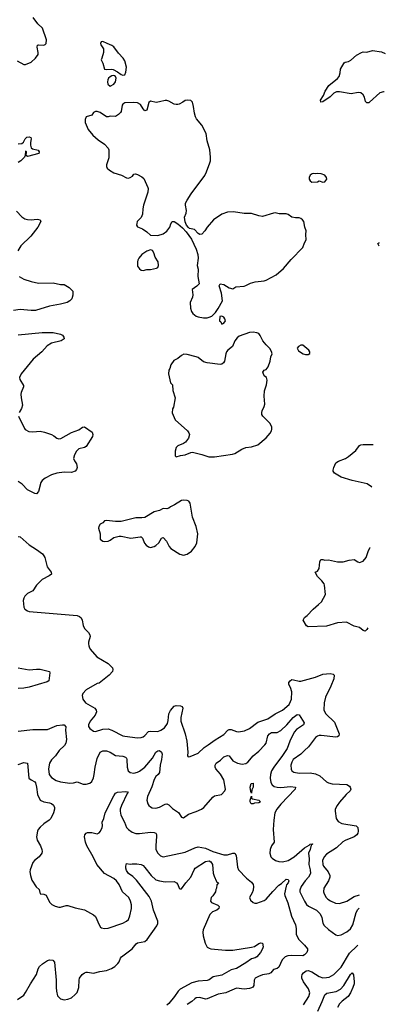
# Model space of a CAD drawing. Header units: inches. Extents: x 1682530 to 1839546, y 640742 to 791647.
# Tile 862 of 923: x 1834765 to 1838750, y 736106 to 746828. Entities that reach past the tile are written whole.
import ezdxf

# ---------------------------------------------------------------- set-up
doc = ezdxf.new("R2010")
doc.units = ezdxf.units.IN
doc.header["$MEASUREMENT"] = 0
doc.layers.add('B8733', color=7, linetype='Continuous')
doc.layers.add('B8734', color=7, linetype='Continuous')

msp = doc.modelspace()

# ---------------------------------------------------------------- linework, layer by layer
at = {"layer": 'B8733', "color": 5}
for points, elevation in [([(1835521, 740000), (1835533, 739973), (1835606, 739890), (1835730, 739818), (1835778, 739770), (1835782, 739750), (1835777, 739730), (1835742, 739690), (1835630, 739604), (1835610, 739598), (1835489, 739531), (1835453, 739490), (1835447, 739470), (1835454, 739430), (1835481, 739390), (1835585, 739330), (1835599, 739310), (1835602, 739290), (1835586, 739254), (1835535, 739190), (1835515, 739150), (1835516, 739130), (1835530, 739111), (1835570, 739082), (1835590, 739078), (1835670, 739101), (1835730, 739104), (1835770, 739090), (1835890, 739030), (1835910, 739024), (1836050, 739009), (1836090, 739011), (1836110, 739018), (1836130, 739033), (1836170, 739075), (1836190, 739082), (1836270, 739075), (1836305, 739090), (1836344, 739116), (1836377, 739163), (1836385, 739195), (1836392, 739270), (1836410, 739305), (1836450, 739354), (1836470, 739360), (1836517, 739357), (1836535, 739350), (1836544, 739330), (1836522, 739230), (1836521, 739190), (1836570, 739051), (1836588, 738972), (1836599, 738850), (1836594, 738810), (1836602, 738802), (1836625, 738805), (1836710, 738840), (1836777, 738903), (1836821, 738930), (1836895, 738985), (1836990, 739043), (1837034, 739090), (1837050, 739098), (1837070, 739097), (1837130, 739075), (1837150, 739073), (1837217, 739083), (1837270, 739108), (1837360, 739180), (1837470, 739216), (1837550, 739268), (1837631, 739310), (1837701, 739370), (1837718, 739402), (1837726, 739430), (1837733, 739510), (1837717, 739557), (1837698, 739590), (1837699, 739610), (1837712, 739630), (1837730, 739642), (1837750, 739641), (1837810, 739624), (1837830, 739623), (1837990, 739670), (1838070, 739700), (1838150, 739710), (1838182, 739702), (1838192, 739690), (1838190, 739650), (1838158, 739570), (1838100, 739450), (1838085, 739390), (1838080, 739310), (1838103, 739270), (1838197, 739177), (1838241, 739070), (1838247, 739050), (1838242, 739030), (1838230, 739018), (1838210, 739015), (1838050, 739033), (1838030, 739032), (1838010, 739025), (1837988, 739010), (1837912, 738910), (1837870, 738869), (1837829, 738831), (1837746, 738770), (1837730, 738744), (1837722, 738710), (1837725, 738665), (1837733, 738650), (1837753, 738633), (1837810, 738623), (1837930, 738626), (1837990, 738616), (1838035, 738595), (1838108, 738530), (1838130, 738517), (1838170, 738507), (1838330, 738500), (1838360, 738480), (1838368, 738470), (1838374, 738450), (1838367, 738430), (1838323, 738390), (1838250, 738306), (1838225, 738270), (1838205, 738230), (1838203, 738210), (1838213, 738130), (1838238, 738098), (1838276, 738076), (1838433, 738050), (1838450, 738030), (1838456, 737990), (1838452, 737970), (1838439, 737950), (1838410, 737930), (1838311, 737889), (1838286, 737874), (1838219, 737810), (1838110, 737740), (1838085, 737710), (1838067, 737670), (1838068, 737630), (1838078, 737610), (1838127, 737550), (1838146, 737510), (1838147, 737490), (1838130, 737450), (1838081, 737370), (1838077, 737330), (1838083, 737310), (1838104, 737270), (1838123, 737250), (1838151, 737231), (1838206, 737206), (1838250, 737204), (1838330, 737228), (1838410, 737278), (1838469, 737298)], 680), ([(1834750, 739770), (1834870, 739748), (1834950, 739757), (1834990, 739756), (1835091, 739731), (1835094, 739714), (1835084, 739630), (1835064, 739616), (1834870, 739560), (1834810, 739549), (1834750, 739546)], 660), ([(1834750, 739080), (1834910, 739100), (1835070, 739100), (1835170, 739143), (1835230, 739150), (1835250, 739148), (1835268, 739128), (1835263, 739090), (1835274, 738990), (1835267, 738950), (1835255, 738925), (1835197, 738870), (1835156, 738810), (1835110, 738769), (1835089, 738731), (1835078, 738670), (1835086, 738610), (1835110, 738576), (1835162, 738542), (1835210, 738528), (1835310, 738515), (1835350, 738518), (1835390, 738528), (1835456, 738504), (1835490, 738504), (1835530, 738515), (1835550, 738531), (1835570, 738571), (1835578, 738610), (1835586, 738690), (1835610, 738782), (1835644, 738850), (1835670, 738865), (1835710, 738867), (1835750, 738852), (1835810, 738816), (1835890, 738807), (1835917, 738797), (1835928, 738788), (1835934, 738770), (1835937, 738690), (1835947, 738650), (1835969, 738629), (1836010, 738623), (1836050, 738632), (1836070, 738643), (1836129, 738690), (1836213, 738787), (1836250, 738850), (1836270, 738866), (1836290, 738870), (1836310, 738850), (1836317, 738830), (1836312, 738770), (1836296, 738710), (1836288, 738630), (1836276, 738610), (1836250, 738587), (1836230, 738555), (1836205, 738475), (1836158, 738370), (1836152, 738330), (1836160, 738290), (1836172, 738272), (1836190, 738256), (1836210, 738246), (1836250, 738241), (1836290, 738252), (1836350, 738285), (1836370, 738288), (1836390, 738278), (1836430, 738237), (1836495, 738195), (1836530, 738143), (1836550, 738136), (1836604, 738176), (1836690, 738205), (1836748, 738232), (1836771, 738250), (1836870, 738362), (1836890, 738375), (1836965, 738390), (1837001, 738430), (1837007, 738450), (1836991, 738550), (1836953, 738613), (1836903, 738670), (1836896, 738690), (1836896, 738710), (1836908, 738732), (1836954, 738766), (1836990, 738800), (1837030, 738815), (1837050, 738810), (1837090, 738758), (1837139, 738730), (1837190, 738720), (1837230, 738727), (1837250, 738741), (1837310, 738810), (1837370, 738861), (1837436, 738930), (1837452, 738950), (1837470, 739030), (1837487, 739053), (1837510, 739064), (1837570, 739067), (1837610, 739086), (1837678, 739150), (1837747, 739230), (1837790, 739260), (1837810, 739258), (1837864, 739170), (1837857, 739150), (1837782, 739098), (1837757, 739070), (1837708, 738970), (1837680, 738890), (1837630, 738816), (1837534, 738690), (1837510, 738650), (1837497, 738610), (1837495, 738570), (1837503, 738523), (1837517, 738497), (1837539, 738479), (1837570, 738470), (1837610, 738466), (1837717, 738477), (1837771, 738470), (1837767, 738450), (1837610, 738286), (1837568, 738230), (1837546, 738190), (1837534, 738110), (1837527, 738010), (1837537, 737870), (1837511, 737830), (1837494, 737790), (1837491, 737750), (1837503, 737710), (1837516, 737696), (1837553, 737673), (1837590, 737660), (1837630, 737658), (1837690, 737671), (1837758, 737710), (1837870, 737810), (1837921, 737839), (1837930, 737851), (1837955, 737855), (1837958, 737850), (1837941, 737839), (1837930, 737790), (1837914, 737750), (1837922, 737690), (1837917, 737630), (1837931, 737569), (1837933, 737530), (1837912, 737490), (1837876, 737450), (1837832, 737390), (1837820, 737350), (1837819, 737330), (1837869, 737229), (1837892, 737192), (1837913, 737173), (1837999, 737130), (1838040, 737090), (1838058, 737050), (1838068, 736990), (1838083, 736963), (1838130, 736920), (1838210, 736864), (1838230, 736856), (1838270, 736861), (1838330, 736895), (1838372, 736928), (1838397, 736970), (1838434, 737106), (1838450, 737139), (1838464, 737151)], 660), ([(1834750, 738719), (1834810, 738738), (1834830, 738737), (1834851, 738730), (1834866, 738570), (1834889, 738550), (1834930, 738530), (1834938, 738518), (1834949, 738470), (1834960, 738390), (1834989, 738330), (1835030, 738309), (1835090, 738301), (1835112, 738292), (1835134, 738274), (1835143, 738250), (1835143, 738230), (1835135, 738190), (1835105, 738130), (1835088, 738110), (1835028, 738070), (1834990, 738035), (1834966, 738010), (1834958, 737990), (1834950, 737930), (1834954, 737894), (1834992, 737830), (1835008, 737790), (1835010, 737770), (1835006, 737750), (1834978, 737710), (1834928, 737670), (1834910, 737650), (1834879, 737570), (1834876, 737550), (1834883, 737510), (1834898, 737458), (1834946, 737386), (1834976, 737356), (1834990, 737308), (1835030, 737305), (1835054, 737294), (1835090, 737219), (1835114, 737194), (1835150, 737176), (1835190, 737164), (1835210, 737162), (1835270, 737183), (1835290, 737182), (1835370, 737156), (1835470, 737136), (1835570, 737079), (1835590, 737061), (1835630, 736970), (1835646, 736946), (1835658, 736938), (1835690, 736930), (1835730, 736936), (1835890, 736990), (1835930, 737010), (1835950, 737030), (1835966, 737070), (1835983, 737150), (1835984, 737190), (1835973, 737230), (1835954, 737270), (1835885, 737330), (1835850, 737410), (1835820, 737450), (1835790, 737474), (1835689, 737530), (1835607, 737630), (1835567, 737710), (1835498, 737830), (1835484, 737870), (1835472, 737930), (1835475, 737950), (1835490, 737968), (1835505, 737975), (1835550, 737978), (1835610, 737964), (1835630, 737973), (1835645, 737990), (1835663, 738030), (1835667, 738050), (1835665, 738090), (1835682, 738130), (1835695, 738190), (1835790, 738376), (1835810, 738404), (1835830, 738416), (1835923, 738423), (1835939, 738419), (1835947, 738410), (1835937, 738403), (1835874, 738270), (1835861, 738230), (1835859, 738210), (1835867, 738167), (1835906, 738090), (1835929, 738030), (1835950, 738010), (1835990, 737981), (1836030, 737967), (1836070, 737965), (1836190, 737981), (1836230, 737978), (1836248, 737970), (1836256, 737956), (1836258, 737938), (1836248, 737830), (1836250, 737790), (1836270, 737751), (1836301, 737721), (1836330, 737713), (1836570, 737762), (1836673, 737810), (1836710, 737819), (1836750, 737815), (1836790, 737805), (1836870, 737770), (1836990, 737734), (1837030, 737733), (1837090, 737753), (1837110, 737753), (1837126, 737726), (1837139, 737599), (1837150, 737570), (1837239, 737479), (1837290, 737436), (1837309, 737410), (1837313, 737387), (1837309, 737350), (1837299, 737321), (1837271, 737270), (1837280, 737240), (1837310, 737215), (1837328, 737208), (1837350, 737208), (1837430, 737236), (1837450, 737250), (1837524, 737336), (1837590, 737402), (1837619, 737421), (1837670, 737468), (1837690, 737466), (1837697, 737450), (1837692, 737430), (1837674, 737406), (1837669, 737391), (1837653, 737310), (1837655, 737290), (1837689, 737210), (1837726, 737066), (1837770, 736970), (1837778, 736930), (1837778, 736870), (1837785, 736850), (1837808, 736810), (1837868, 736750), (1837901, 736710), (1837903, 736690), (1837894, 736670), (1837870, 736644), (1837850, 736634), (1837730, 736639), (1837686, 736634), (1837658, 736622), (1837627, 736590), (1837590, 736512), (1837570, 736495), (1837530, 736483), (1837501, 736450), (1837482, 736438), (1837410, 736426), (1837367, 736410), (1837331, 736390), (1837319, 736370), (1837317, 736310), (1837306, 736294), (1837290, 736284), (1837270, 736277), (1837210, 736271), (1837130, 736282), (1837051, 736250), (1837011, 736229), (1836930, 736216), (1836810, 736167), (1836790, 736163), (1836730, 736180), (1836690, 736177), (1836673, 736167), (1836643, 736137), (1836590, 736105)], 640), ([(1834742, 736158), (1834810, 736207), (1834830, 736235), (1834883, 736330), (1834949, 736429), (1834968, 736492), (1834982, 736518), (1835012, 736548), (1835070, 736582), (1835090, 736589), (1835128, 736588), (1835143, 736563), (1835163, 736370), (1835161, 736290), (1835165, 736250), (1835179, 736199), (1835190, 736183), (1835210, 736165), (1835250, 736156), (1835290, 736162), (1835330, 736178), (1835370, 736211), (1835390, 736234), (1835408, 736290), (1835413, 736370), (1835418, 736390), (1835447, 736430), (1835470, 736448), (1835490, 736455), (1835505, 736455), (1835570, 736444), (1835637, 736463), (1835710, 736475), (1835765, 736495), (1835801, 736519), (1835835, 736550), (1835848, 736570), (1835864, 736610), (1835876, 736624), (1835991, 736710), (1836036, 736764), (1836050, 736774), (1836129, 736790), (1836156, 736810), (1836260, 736960), (1836270, 736986), (1836270, 737010), (1836223, 737130), (1836200, 737230), (1836178, 737278), (1836039, 737459), (1835998, 737498), (1835950, 737531), (1835930, 737564), (1835922, 737590), (1835921, 737610), (1835930, 737638), (1835970, 737631), (1835990, 737636), (1836043, 737637), (1836090, 737628), (1836110, 737617), (1836130, 737597), (1836198, 737510), (1836250, 737462), (1836289, 737449), (1836350, 737438), (1836450, 737444), (1836475, 737430), (1836488, 737410), (1836502, 737370), (1836510, 737364), (1836530, 737364), (1836576, 737430), (1836632, 737490), (1836665, 737570), (1836678, 737590), (1836790, 737661), (1836830, 737669), (1836850, 737658), (1836866, 737630), (1836875, 737535), (1836883, 737503), (1836910, 737442), (1836915, 737435), (1836931, 737430), (1836913, 737407), (1836911, 737370), (1836904, 737356), (1836898, 737330), (1836870, 737288), (1836851, 737269), (1836844, 737230), (1836854, 737214), (1836926, 737186), (1836938, 737170), (1836936, 737150), (1836914, 737130), (1836868, 737112), (1836836, 737084), (1836765, 736915), (1836760, 736890), (1836765, 736850), (1836787, 736770), (1836801, 736741), (1836810, 736728), (1836830, 736716), (1836850, 736710), (1837010, 736696), (1837090, 736694), (1837293, 736727), (1837323, 736737), (1837370, 736768), (1837395, 736775), (1837410, 736770), (1837419, 736730), (1837413, 736710), (1837388, 736670), (1837350, 736623), (1837330, 736612), (1837290, 736601), (1837230, 736556), (1837130, 736495), (1837070, 736480), (1836970, 736424), (1836875, 736405), (1836830, 736373), (1836810, 736364), (1836710, 736359), (1836640, 736340), (1836514, 736270), (1836491, 736249), (1836454, 736190), (1836390, 736116), (1836370, 736098)], 620), ([(1837859, 736101), (1837918, 736190), (1837926, 736230), (1837913, 736273), (1837858, 736350), (1837840, 736390), (1837840, 736410), (1837845, 736430), (1837858, 736450), (1837889, 736471), (1837910, 736473), (1837950, 736460), (1838030, 736407), (1838070, 736395), (1838110, 736397), (1838137, 736403), (1838190, 736430), (1838270, 736509), (1838359, 736661), (1838440, 736740), (1838450, 736748)], 640), ([(1838014, 736030), (1838063, 736137), (1838090, 736210), (1838113, 736227), (1838215, 736245), (1838263, 736270), (1838299, 736310), (1838370, 736430), (1838390, 736447), (1838405, 736425), (1838412, 736352), (1838411, 736330), (1838397, 736290), (1838370, 736230), (1838346, 736190), (1838279, 736141), (1838250, 736110), (1838229, 736070)], 620)]:
    msp.add_lwpolyline(points, dxfattribs=dict(at, elevation=elevation))
at = {"layer": 'B8733', "color": 5, "elevation": 640}
for points in [[(1837290, 738406), (1837283, 738423), (1837278, 738470), (1837289, 738510), (1837310, 738514), (1837311, 738470), (1837297, 738443)], [(1837288, 738288), (1837278, 738310), (1837278, 738330), (1837290, 738374), (1837292, 738352), (1837304, 738344), (1837371, 738330), (1837391, 738310), (1837370, 738301), (1837324, 738296), (1837310, 738289)]]:
    msp.add_lwpolyline(points, close=True, dxfattribs=at)
at = {"layer": 'B8734', "color": 5}
for points, elevation in [([(1834739, 746379), (1834810, 746340), (1834830, 746339), (1834890, 746366), (1834936, 746410), (1834968, 746450), (1834968, 746472), (1834955, 746530), (1834961, 746550), (1834970, 746554), (1835030, 746550), (1835043, 746557), (1835055, 746570), (1835059, 746610), (1835015, 746735), (1834963, 746783), (1834911, 746851)], 720), ([(1838737, 746041), (1838730, 746041), (1838690, 746030), (1838578, 745930), (1838570, 745924), (1838550, 745921), (1838536, 745936), (1838524, 745984), (1838509, 746010), (1838484, 746030), (1838456, 746036), (1838378, 746022), (1838250, 746044), (1838219, 746041), (1838190, 746029), (1838150, 745987), (1838070, 745934), (1838049, 745929), (1838045, 745950), (1838078, 746002), (1838095, 746050), (1838135, 746110), (1838230, 746186), (1838246, 746210), (1838258, 746250), (1838263, 746290), (1838302, 746358), (1838314, 746366), (1838350, 746374), (1838374, 746386), (1838437, 746443), (1838490, 746471), (1838510, 746478), (1838550, 746475), (1838610, 746494), (1838710, 746477), (1838750, 746459)], 680), ([(1834750, 745476), (1834790, 745481), (1834806, 745494), (1834825, 745530), (1834844, 745550), (1834870, 745553), (1834886, 745546), (1834890, 745530), (1834882, 745490), (1834882, 745462), (1834891, 745431), (1834903, 745423), (1834967, 745407), (1834976, 745390), (1834975, 745370), (1834850, 745339), (1834834, 745350), (1834838, 745390), (1834830, 745398), (1834825, 745350), (1834816, 745330), (1834778, 745290), (1834750, 745272)], 680), ([(1834730, 744744), (1834790, 744680), (1834821, 744661), (1834850, 744652), (1834890, 744649), (1834955, 744655), (1834974, 744654), (1834988, 744648), (1834995, 744630), (1834962, 744570), (1834887, 744470), (1834776, 744364), (1834744, 744310)], 680), ([(1838685, 744363), (1838670, 744390), (1838681, 744399), (1838686, 744400)], 680), ([(1834760, 744030), (1834810, 744002), (1834890, 743977), (1834970, 743958), (1835130, 743962), (1835210, 743946), (1835250, 743943), (1835305, 743910), (1835344, 743870), (1835346, 743830), (1835334, 743790), (1835310, 743766), (1835283, 743750), (1835211, 743729), (1835090, 743710), (1834937, 743663), (1834890, 743661), (1834770, 743673), (1834697, 743663)], 680), ([(1834750, 743396), (1835010, 743422), (1835130, 743420), (1835210, 743404), (1835230, 743394), (1835247, 743370), (1835251, 743351), (1835218, 743330), (1835110, 743304), (1835065, 743275), (1835008, 743210), (1834912, 743130), (1834780, 742970), (1834764, 742930), (1834767, 742910), (1834805, 742845), (1834805, 742830), (1834782, 742770), (1834779, 742750), (1834780, 742710), (1834797, 742630), (1834785, 742595), (1834758, 742550)], 680), ([(1834752, 742510), (1834817, 742377), (1834826, 742366), (1834863, 742343), (1834910, 742339), (1834990, 742346), (1835037, 742337), (1835111, 742311), (1835137, 742297), (1835170, 742270), (1835190, 742264), (1835213, 742267), (1835330, 742333), (1835410, 742363), (1835450, 742391), (1835470, 742393), (1835556, 742336), (1835564, 742310), (1835558, 742290), (1835490, 742182), (1835470, 742171), (1835410, 742155), (1835386, 742130), (1835361, 742090), (1835353, 742050), (1835363, 742023), (1835384, 741990), (1835392, 741950), (1835385, 741930), (1835369, 741911), (1835330, 741898), (1835250, 741901), (1835171, 741890), (1835110, 741870), (1835044, 741836), (1835010, 741811), (1834995, 741790), (1834971, 741689), (1834950, 741665), (1834930, 741667), (1834852, 741710), (1834792, 741770), (1834750, 741798)], 680), ([(1838604, 741739), (1838601, 741741), (1838553, 741773), (1838390, 741811), (1838270, 741847), (1838198, 741890), (1838182, 741910), (1838183, 741923), (1838189, 741950), (1838210, 742002), (1838239, 742021), (1838315, 742050), (1838349, 742070), (1838430, 742135), (1838469, 742190), (1838482, 742198), (1838510, 742203), (1838618, 742202)], 680), ([(1834750, 741200), (1834770, 741196), (1834869, 741109), (1834950, 741058), (1835013, 741010), (1835030, 740990), (1835040, 740970), (1835064, 740870), (1835108, 740810), (1835110, 740790), (1835087, 740770), (1835009, 740731), (1834950, 740670), (1834909, 740610), (1834850, 740579), (1834820, 740550), (1834809, 740530), (1834803, 740503), (1834812, 740430), (1834820, 740410), (1834850, 740390), (1834870, 740384), (1835390, 740340), (1835417, 740330), (1835434, 740314), (1835445, 740290), (1835458, 740230), (1835470, 740199), (1835514, 740154), (1835530, 740130), (1835534, 740110), (1835516, 740050), (1835515, 740030), (1835517, 740010), (1835521, 740000)], 680), ([(1838559, 740207), (1838550, 740189), (1838530, 740169), (1838510, 740177), (1838470, 740209), (1838410, 740223), (1838326, 740266), (1838230, 740261), (1838110, 740222), (1837910, 740218), (1837890, 740227), (1837856, 740290), (1837870, 740317), (1837900, 740340), (1837964, 740410), (1838022, 740458), (1838053, 740490), (1838098, 740570), (1838089, 740669), (1838084, 740684), (1838058, 740718), (1838010, 740763), (1837986, 740810), (1838010, 740822), (1838029, 740851), (1838036, 740924), (1838049, 740950), (1838070, 740951), (1838090, 740944), (1838130, 740945), (1838230, 740925), (1838290, 740925), (1838356, 740944), (1838410, 740951), (1838450, 740925), (1838470, 740918), (1838509, 740931), (1838542, 740970), (1838563, 741037), (1838583, 741077), (1838585, 741079)], 680)]:
    msp.add_lwpolyline(points, dxfattribs=dict(at, elevation=elevation))
at = {"layer": 'B8734', "color": 5, "elevation": 720}
for points in [[(1835670, 746589), (1835652, 746588), (1835646, 746570), (1835650, 746554), (1835678, 746510), (1835678, 746470), (1835662, 746410), (1835652, 746390), (1835670, 746354), (1835691, 746291), (1835706, 746286), (1835769, 746289), (1835785, 746285), (1835830, 746262), (1835870, 746232), (1835890, 746224), (1835910, 746228), (1835923, 746257), (1835928, 746310), (1835910, 746379), (1835892, 746410), (1835843, 746463), (1835790, 746532), (1835770, 746546), (1835718, 746570)], [(1835790, 746221), (1835770, 746215), (1835750, 746205), (1835732, 746190), (1835725, 746175), (1835723, 746150), (1835727, 746127), (1835750, 746105), (1835793, 746127), (1835810, 746150), (1835817, 746190), (1835810, 746210), (1835798, 746218)], [(1836590, 745953), (1836570, 745949), (1836545, 745930), (1836505, 745910), (1836490, 745904), (1836470, 745904), (1836450, 745907), (1836390, 745941), (1836370, 745947), (1836350, 745949), (1836290, 745932), (1836253, 745927), (1836190, 745941), (1836173, 745927), (1836150, 745844), (1836130, 745836), (1836110, 745859), (1836083, 745903), (1836050, 745924), (1836010, 745928), (1835910, 745924), (1835891, 745909), (1835883, 745897), (1835870, 745829), (1835863, 745817), (1835843, 745797), (1835810, 745774), (1835750, 745779), (1835730, 745769), (1835710, 745769), (1835644, 745816), (1835610, 745830), (1835590, 745829), (1835570, 745816), (1835550, 745788), (1835490, 745769), (1835477, 745743), (1835478, 745710), (1835511, 745631), (1835564, 745570), (1835619, 745519), (1835690, 745473), (1835731, 745430), (1835738, 745410), (1835738, 745350), (1835735, 745325), (1835712, 745248), (1835710, 745230), (1835720, 745210), (1835743, 745190), (1835790, 745160), (1835874, 745134), (1835930, 745106), (1835950, 745104), (1835971, 745109), (1835996, 745124), (1836010, 745145), (1836026, 745150), (1836050, 745143), (1836098, 745118), (1836118, 745098), (1836162, 745002), (1836166, 744990), (1836163, 744950), (1836116, 744810), (1836107, 744767), (1836104, 744710), (1836090, 744675), (1836047, 744630), (1836041, 744610), (1836038, 744590), (1836050, 744572), (1836102, 744550), (1836150, 744518), (1836190, 744482), (1836270, 744478), (1836330, 744495), (1836370, 744527), (1836401, 744570), (1836414, 744606), (1836428, 744630), (1836450, 744631), (1836490, 744604), (1836541, 744561), (1836578, 744518), (1836637, 744437), (1836688, 744330), (1836708, 744270), (1836711, 744230), (1836699, 744150), (1836711, 744110), (1836708, 744030), (1836722, 743950), (1836695, 743925), (1836646, 743890), (1836651, 743831), (1836647, 743807), (1836625, 743750), (1836626, 743686), (1836639, 743650), (1836653, 743630), (1836690, 743600), (1836710, 743592), (1836770, 743582), (1836810, 743582), (1836830, 743587), (1836859, 743601), (1836900, 743640), (1836930, 743682), (1836974, 743766), (1836966, 743850), (1836939, 743930), (1836949, 743951), (1836990, 743945), (1837049, 743909), (1837090, 743898), (1837120, 743920), (1837210, 743928), (1837230, 743933), (1837282, 743958), (1837330, 743972), (1837430, 743986), (1837450, 743993), (1837560, 744050), (1837642, 744118), (1837725, 744215), (1837853, 744347), (1837870, 744398), (1837889, 744430), (1837883, 744490), (1837886, 744530), (1837873, 744570), (1837862, 744630), (1837849, 744650), (1837830, 744663), (1837810, 744670), (1837770, 744670), (1837730, 744677), (1837690, 744707), (1837670, 744713), (1837595, 744715), (1837550, 744724), (1837530, 744723), (1837410, 744686), (1837371, 744691), (1837290, 744716), (1837210, 744718), (1837094, 744734), (1837030, 744731), (1836970, 744710), (1836879, 744650), (1836807, 744570), (1836783, 744530), (1836750, 744493), (1836730, 744489), (1836710, 744499), (1836670, 744544), (1836616, 744556), (1836604, 744564), (1836582, 744590), (1836567, 744627), (1836563, 744677), (1836580, 744720), (1836584, 744750), (1836572, 744810), (1836574, 744830), (1836590, 744863), (1836635, 744930), (1836782, 745130), (1836802, 745170), (1836839, 745270), (1836844, 745290), (1836846, 745330), (1836836, 745410), (1836808, 745510), (1836798, 745590), (1836750, 745678), (1836692, 745750), (1836681, 745770), (1836670, 745810), (1836661, 745881), (1836648, 745930), (1836630, 745948)], [(1838010, 745154), (1837990, 745149), (1837970, 745154), (1837954, 745150), (1837930, 745135), (1837919, 745110), (1837921, 745090), (1837930, 745072), (1837950, 745058), (1838010, 745062), (1838030, 745072), (1838070, 745059), (1838090, 745064), (1838112, 745090), (1838109, 745110), (1838090, 745136), (1838051, 745149)], [(1836190, 744321), (1836150, 744309), (1836097, 744270), (1836062, 744230), (1836051, 744210), (1836048, 744190), (1836050, 744145), (1836070, 744115), (1836090, 744099), (1836110, 744098), (1836150, 744108), (1836190, 744106), (1836258, 744121), (1836271, 744130), (1836277, 744150), (1836273, 744193), (1836242, 744242), (1836229, 744289), (1836213, 744313)], [(1836970, 743598), (1836945, 743595), (1836942, 743550), (1836957, 743537), (1836970, 743514), (1836990, 743522), (1837008, 743550), (1837002, 743570), (1836990, 743588)], [(1837310, 743426), (1837270, 743423), (1837159, 743381), (1837135, 743365), (1837111, 743330), (1837083, 743270), (1837035, 743230), (1837021, 743210), (1837011, 743190), (1836996, 743110), (1836986, 743090), (1836970, 743077), (1836950, 743073), (1836810, 743090), (1836770, 743104), (1836710, 743148), (1836690, 743157), (1836590, 743182), (1836553, 743187), (1836527, 743173), (1836490, 743138), (1836445, 743115), (1836411, 743069), (1836401, 743030), (1836391, 743010), (1836386, 742970), (1836410, 742874), (1836431, 742851), (1836434, 742790), (1836458, 742710), (1836440, 742610), (1836430, 742589), (1836428, 742548), (1836459, 742470), (1836595, 742350), (1836610, 742330), (1836615, 742310), (1836604, 742270), (1836574, 742226), (1836550, 742212), (1836490, 742189), (1836469, 742171), (1836459, 742130), (1836460, 742080), (1836470, 742066), (1836519, 742081), (1836570, 742091), (1836630, 742114), (1836650, 742117), (1836750, 742093), (1836826, 742066), (1836890, 742069), (1837085, 742095), (1837110, 742104), (1837186, 742150), (1837230, 742170), (1837290, 742176), (1837361, 742199), (1837450, 742274), (1837496, 742324), (1837511, 742350), (1837515, 742370), (1837512, 742390), (1837494, 742430), (1837414, 742510), (1837406, 742530), (1837406, 742550), (1837408, 742570), (1837430, 742615), (1837438, 742642), (1837429, 742730), (1837432, 742788), (1837454, 742850), (1837461, 742901), (1837454, 742930), (1837429, 742950), (1837415, 742990), (1837430, 743012), (1837450, 743018), (1837472, 743048), (1837495, 743110), (1837502, 743158), (1837516, 743190), (1837510, 743215), (1837490, 743249), (1837450, 743287), (1837416, 743330), (1837387, 743390), (1837370, 743409), (1837350, 743418)], [(1837850, 743282), (1837830, 743282), (1837805, 743270), (1837791, 743250), (1837803, 743223), (1837854, 743190), (1837882, 743182), (1837910, 743182), (1837927, 743193), (1837928, 743210), (1837918, 743230)], [(1836550, 741597), (1836528, 741592), (1836454, 741546), (1836410, 741524), (1836390, 741507), (1836370, 741503), (1836330, 741505), (1836290, 741482), (1836230, 741469), (1836130, 741407), (1836098, 741402), (1836030, 741402), (1835870, 741363), (1835810, 741365), (1835710, 741376), (1835691, 741369), (1835670, 741350), (1835644, 741336), (1835627, 741310), (1835625, 741290), (1835641, 741230), (1835644, 741170), (1835670, 741148), (1835690, 741145), (1835730, 741151), (1835750, 741159), (1835792, 741188), (1835850, 741203), (1835870, 741204), (1835978, 741182), (1836077, 741197), (1836090, 741195), (1836103, 741183), (1836127, 741127), (1836144, 741104), (1836170, 741087), (1836190, 741081), (1836230, 741091), (1836250, 741101), (1836281, 741130), (1836310, 741181), (1836330, 741191), (1836364, 741150), (1836396, 741090), (1836411, 741070), (1836510, 741007), (1836550, 740997), (1836590, 741008), (1836638, 741042), (1836679, 741090), (1836696, 741130), (1836707, 741230), (1836688, 741310), (1836648, 741409), (1836623, 741563), (1836610, 741584), (1836590, 741593)]]:
    msp.add_lwpolyline(points, close=True, dxfattribs=at)

doc.saveas('drawing.dxf')
